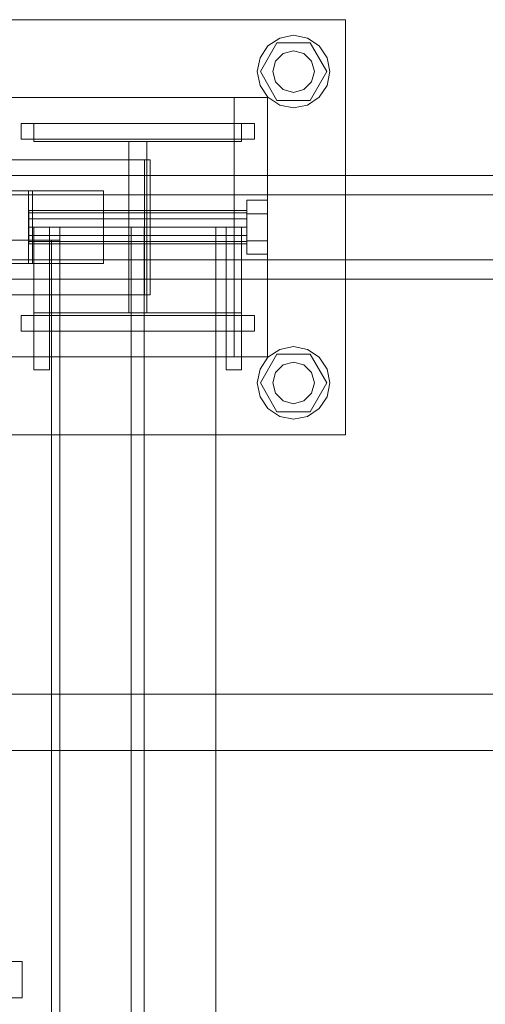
# Model space of a CAD drawing. Header units: millimetres. Extents: x -2233 to 61924, y -68080 to 6847.
# Tile 394 of 656: x 1960 to 2139, y -17870 to -17490. Entities that reach past the tile are written whole.
import ezdxf

# ---------------------------------------------------------------- set-up
doc = ezdxf.new("R2010")
doc.units = ezdxf.units.MM
doc.layers.add('superior_C01', color=7, linetype='Continuous', lineweight=0)

msp = doc.modelspace()

# ---------------------------------------------------------------- linework, layer by layer
at = {"layer": 'superior_C01'}
for p, q in [((1925.375, -17490), (2085.375, -17490)), ((2085.375, -17490), (2085.375, -17650)), ((2055.475, -17500.101), (2060.017, -17497.066)), ((2060.017, -17497.066), (2065.375, -17496)), ((2065.375, -17496), (2070.732, -17497.066)), ((2070.732, -17497.066), (2075.274, -17500.101)), ((2052.44, -17504.642), (2055.475, -17500.101)), ((2052.575, -17510), (2058.975, -17498.915)), ((2058.975, -17498.915), (2071.775, -17498.915)), ((2061.375, -17503.072), (2065.375, -17502)), ((2065.375, -17502), (2069.375, -17503.072)), ((2071.775, -17498.915), (2078.175, -17510)), ((2075.274, -17500.101), (2078.309, -17504.642)), ((2051.375, -17510), (2052.44, -17504.642)), ((2057.375, -17510), (2058.447, -17506)), ((2058.447, -17506), (2061.375, -17503.072)), ((2069.375, -17503.072), (2072.303, -17506)), ((2072.303, -17506), (2073.375, -17510)), ((2078.309, -17504.642), (2079.375, -17510)), ((2052.44, -17515.358), (2051.375, -17510)), ((2058.975, -17521.085), (2052.575, -17510)), ((2058.447, -17514), (2057.375, -17510)), ((2078.175, -17510), (2071.775, -17521.085)), ((2073.375, -17510), (2072.303, -17514)), ((2079.375, -17510), (2078.309, -17515.358)), ((2055.475, -17519.899), (2052.44, -17515.358)), ((2061.375, -17516.928), (2058.447, -17514)), ((2065.375, -17518), (2061.375, -17516.928)), ((2069.375, -17516.928), (2065.375, -17518)), ((2072.303, -17514), (2069.375, -17516.928)), ((2078.309, -17515.358), (2075.274, -17519.899)), ((1939.517, -17520), (2042.457, -17520)), ((1955.375, -17520), (2055.375, -17520)), ((2042.457, -17520), (2042.457, -17620)), ((2055.375, -17520), (2055.375, -17620)), ((2060.017, -17522.934), (2055.475, -17519.899)), ((2071.775, -17521.085), (2058.975, -17521.085)), ((2075.274, -17519.899), (2070.732, -17522.934)), ((2065.375, -17524), (2060.017, -17522.934)), ((2070.732, -17522.934), (2065.375, -17524)), ((1960.375, -17530), (2050.375, -17530)), ((1960.375, -17536), (1960.375, -17530)), ((1965.375, -17537), (1965.375, -17530)), ((1965.375, -17530), (2045.375, -17530)), ((2045.375, -17530), (2045.375, -17537)), ((2050.375, -17536), (2050.375, -17530)), ((1960.375, -17536), (2050.375, -17536)), ((2045.375, -17537), (1965.375, -17537)), ((2001.875, -17603), (2001.875, -17537)), ((2001.875, -17537), (2008.875, -17537)), ((2008.875, -17537), (2008.875, -17603)), ((2007.96, -17544), (1946.33, -17544)), ((1948.487, -17544), (2010.117, -17544)), ((2007.96, -17596), (2007.96, -17544)), ((2007.96, -17544), (2010.117, -17544)), ((2010.117, -17544), (2010.117, -17596)), ((2594.793, -17550), (1439.231, -17550)), ((1450.016, -17550), (2605.578, -17550)), ((2674.184, -17550), (1484.651, -17550)), ((1493.03, -17550), (2682.563, -17550)), ((2594.223, -17557.5), (1482.878, -17557.5)), ((1494.804, -17557.5), (2606.148, -17557.5)), ((1964.746, -17556), (1935.857, -17556)), ((1963.24, -17556), (1935.857, -17556)), ((1963.24, -17584), (1963.24, -17556)), ((1963.24, -17556), (1992.129, -17556)), ((1964.746, -17584), (1964.746, -17556)), ((1964.746, -17556), (1992.129, -17556)), ((1992.129, -17556), (1992.129, -17584)), ((2047.375, -17564.8), (2047.375, -17559.6)), ((2055.375, -17559.6), (2047.375, -17559.6)), ((2055.375, -17559.6), (2055.375, -17564.8)), ((1963.375, -17564.457), (1963.375, -17563.6)), ((2047.375, -17563.6), (1963.375, -17563.6)), ((1963.375, -17564.457), (1963.375, -17566.8)), ((1963.375, -17564.457), (2047.375, -17564.457)), ((1963.375, -17566.8), (1963.375, -17570)), ((1963.375, -17566.8), (2047.375, -17566.8)), ((2047.375, -17563.6), (2047.375, -17564.457)), ((2047.375, -17564.457), (2047.375, -17566.8)), ((2047.375, -17564.8), (2047.375, -17575.2)), ((2047.375, -17564.8), (2055.375, -17564.8)), ((2047.375, -17566.8), (2047.375, -17570)), ((2055.375, -17564.8), (2055.375, -17575.2)), ((1963.375, -17570), (1963.375, -17573.2)), ((1963.375, -17570), (2047.375, -17570)), ((1965.375, -17570), (1965.375, -17625)), ((1965.375, -17570), (1971.375, -17570)), ((1971.375, -17570), (1971.375, -17625)), ((2035.375, -17570), (1975.375, -17570)), ((1975.375, -17570), (1975.375, -18430)), ((2007.875, -17570), (2002.875, -17570)), ((2002.875, -17570), (2002.875, -18430)), ((2007.875, -18430), (2007.875, -17570)), ((2035.375, -18430), (2035.375, -17570)), ((2039.375, -17570), (2039.375, -17625)), ((2039.375, -17570), (2045.375, -17570)), ((2045.375, -17570), (2045.375, -17625)), ((2047.375, -17570), (2047.375, -17573.2)), ((1963.375, -17573.2), (1963.375, -17575.543)), ((1963.375, -17573.2), (2047.375, -17573.2)), ((2047.375, -17573.2), (2047.375, -17575.543)), ((1972.065, -17575), (1923.146, -17575)), ((1926.382, -17575), (1975.301, -17575)), ((1963.375, -17575.543), (1963.375, -17576.4)), ((1963.375, -17575.543), (2047.375, -17575.543)), ((1963.375, -17576.4), (2047.375, -17576.4)), ((1972.065, -18425), (1972.065, -17575)), ((1972.065, -17575), (1975.301, -17575)), ((1975.301, -17575), (1975.301, -18425)), ((2047.375, -17575.2), (2047.375, -17580.4)), ((2047.375, -17575.2), (2055.375, -17575.2)), ((2047.375, -17575.543), (2047.375, -17576.4)), ((2055.375, -17575.2), (2055.375, -17580.4)), ((2047.375, -17580.4), (2055.375, -17580.4)), ((1482.878, -17582.5), (2594.223, -17582.5)), ((1494.804, -17582.5), (2606.148, -17582.5)), ((1935.857, -17584), (1964.746, -17584)), ((1935.857, -17584), (1963.24, -17584)), ((1992.129, -17584), (1963.24, -17584)), ((1992.129, -17584), (1964.746, -17584)), ((1439.231, -17590), (2594.793, -17590)), ((1450.016, -17590), (2605.578, -17590)), ((1484.651, -17590), (2674.184, -17590)), ((1493.03, -17590), (2682.563, -17590)), ((1946.33, -17596), (2007.96, -17596)), ((2010.117, -17596), (1948.487, -17596)), ((2010.117, -17596), (2007.96, -17596)), ((1960.375, -17604), (2050.375, -17604)), ((1960.375, -17610), (1960.375, -17604)), ((1965.375, -17610), (1965.375, -17603)), ((1965.375, -17603), (2045.375, -17603)), ((2008.875, -17603), (2001.875, -17603)), ((2045.375, -17603), (2045.375, -17610)), ((2050.375, -17610), (2050.375, -17604)), ((1960.375, -17610), (2050.375, -17610)), ((2045.375, -17610), (1965.375, -17610)), ((2060.017, -17617.066), (2065.375, -17616)), ((2065.375, -17616), (2070.732, -17617.066)), ((2042.457, -17620), (1939.517, -17620)), ((2055.375, -17620), (1955.375, -17620)), ((2052.44, -17624.642), (2055.475, -17620.101)), ((2052.575, -17630), (2058.975, -17618.915)), ((2055.475, -17620.101), (2060.017, -17617.066)), ((2058.975, -17618.915), (2071.775, -17618.915)), ((2070.732, -17617.066), (2075.274, -17620.101)), ((2071.775, -17618.915), (2078.175, -17630)), ((2075.274, -17620.101), (2078.309, -17624.642)), ((2058.447, -17626), (2061.375, -17623.072)), ((2061.375, -17623.072), (2065.375, -17622)), ((2065.375, -17622), (2069.375, -17623.072)), ((2069.375, -17623.072), (2072.303, -17626)), ((1965.375, -17625), (1971.375, -17625)), ((2039.375, -17625), (2045.375, -17625)), ((2051.375, -17630), (2052.44, -17624.642)), ((2057.375, -17630), (2058.447, -17626)), ((2072.303, -17626), (2073.375, -17630)), ((2078.309, -17624.642), (2079.375, -17630)), ((2052.44, -17635.358), (2051.375, -17630)), ((2058.975, -17641.085), (2052.575, -17630)), ((2058.447, -17634), (2057.375, -17630)), ((2078.175, -17630), (2071.775, -17641.085)), ((2073.375, -17630), (2072.303, -17634)), ((2079.375, -17630), (2078.309, -17635.358)), ((2055.475, -17639.899), (2052.44, -17635.358)), ((2061.375, -17636.928), (2058.447, -17634)), ((2072.303, -17634), (2069.375, -17636.928)), ((2078.309, -17635.358), (2075.274, -17639.899)), ((2065.375, -17638), (2061.375, -17636.928)), ((2069.375, -17636.928), (2065.375, -17638)), ((2060.017, -17642.934), (2055.475, -17639.899)), ((2071.775, -17641.085), (2058.975, -17641.085)), ((2065.375, -17644), (2060.017, -17642.934)), ((2070.732, -17642.934), (2065.375, -17644)), ((2075.274, -17639.899), (2070.732, -17642.934)), ((2085.375, -17650), (1925.375, -17650)), ((1103.221, -17750), (10242.208, -17750)), ((10243.564, -17750), (1104.577, -17750)), ((1901.94, -17771.702), (2846.1, -17771.702)), ((2847.707, -17771.702), (1903.548, -17771.702)), ((1914.627, -17853), (1960.849, -17853)), ((1958.153, -17853), (1960.849, -17853)), ((1960.849, -17853), (1960.849, -17867)), ((1960.849, -17867), (1914.627, -17867)), ((1960.849, -17867), (1958.153, -17867))]:
    msp.add_line(p, q, dxfattribs=at)

doc.saveas('drawing.dxf')
